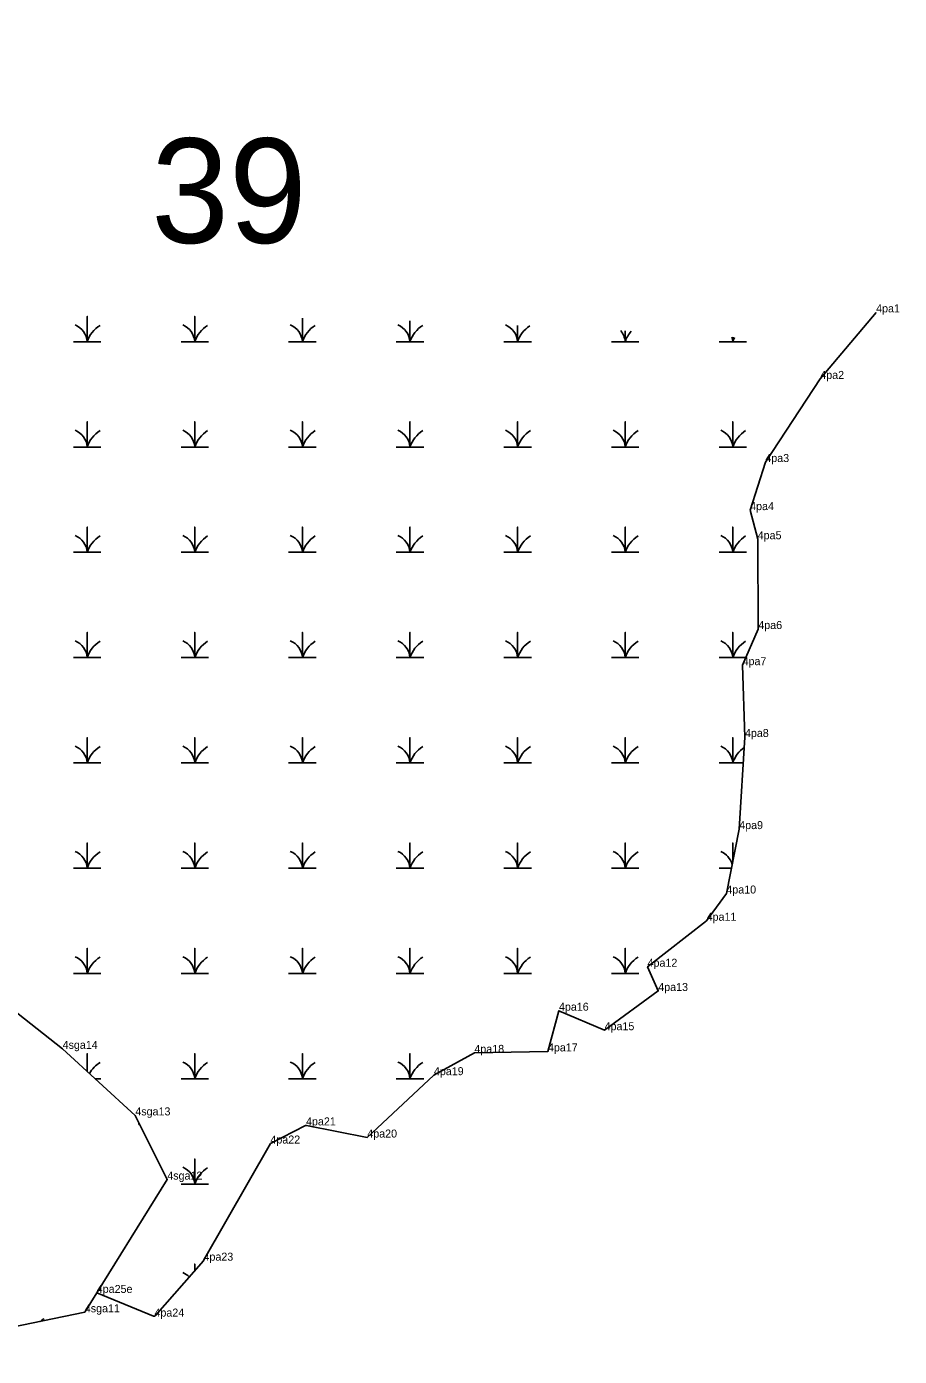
# Model space of a CAD drawing. Extents: x 2072529 to 2268796, y 436423 to 470397.
# Drawn here: x 2106026 to 2106571, y 456270 to 457101 of the extents above; entities that cross this region are included whole.
import ezdxf

# ---------------------------------------------------------------- set-up
doc = ezdxf.new("R2010")
doc.units = 0
for name, color, linetype in [('Default', 7, 'Continuous'), ('Exist Environmental Wetland Boundary', 7, 'Continuous'), ('Exist Environmental Wetland Boundary Cogo Comment', 7, 'Continuous'), ('Exist Environmental Wetland Boundary Cogo Point CELL', 7, 'Continuous'), ('Exist Hydro Jurisdictional Stream or Body of Water NEU Mitigable', 7, 'Continuous'), ('Exist Hydro Jurisdictional Stream or Body of Water NEU Mitigable Cogo Comment', 7, 'Continuous'), ('Exist Hydro Swamp or Marsh', 7, 'Continuous')]:
    doc.layers.add(name, color=color, linetype=linetype)

msp = doc.modelspace()

# ---------------------------------------------------------------- linework, layer by layer
at = {"layer": 'Exist Environmental Wetland Boundary'}
for p, q in [((2106200.26, 456413.85), (2106178.3, 456402.68)), ((2106238.84, 456406.41), (2106200.91, 456413.94)), ((2106136.51, 456329.56), (2106178.3, 456402.68)), ((2106106.29, 456295.08), (2106136.39, 456329.4)), ((2106069.76, 456309.31), (2106105.16, 456294.81))]:
    msp.add_line(p, q, dxfattribs=at)
msp.add_lwpolyline([(2106556.87, 456922.07), (2106521.97, 456880.48), (2106487.63, 456828.55), (2106478.13, 456798.5), (2106482.86, 456780.3), (2106483.24, 456724.18), (2106473.39, 456701.61), (2106474.88, 456656.72), (2106471.29, 456599.17), (2106463.27, 456558.92), (2106450.94, 456541.89), (2106414.01, 456513.16), (2106420.69, 456498.01), (2106387.16, 456473.5), (2106358.62, 456485.68), (2106351.75, 456460.24), (2106305.77, 456459.32), (2106280.47, 456445.4), (2106238.84, 456406.41)], dxfattribs=at)
for centre, start, end in [((2106200.71, 456412.96), 78.76667, 116.97733), ((2106135.64, 456330.05), 318.74401, 330.2504), ((2106105.54, 456295.73), 247.72673, 318.74401)]:
    msp.add_arc(centre, 1, start, end, dxfattribs=at)
at = {"layer": 'Exist Environmental Wetland Boundary Cogo Point CELL'}
for p, q in [((2106556.87, 456922.07), (2106556.87, 456922.07)), ((2106521.97, 456880.48), (2106521.97, 456880.48)), ((2106487.63, 456828.55), (2106487.63, 456828.55)), ((2106478.13, 456798.5), (2106478.13, 456798.5)), ((2106482.86, 456780.3), (2106482.86, 456780.3)), ((2106483.24, 456724.18), (2106483.24, 456724.18)), ((2106473.39, 456701.61), (2106473.39, 456701.61)), ((2106474.88, 456656.72), (2106474.88, 456656.72)), ((2106471.29, 456599.17), (2106471.29, 456599.17)), ((2106463.27, 456558.92), (2106463.27, 456558.92)), ((2106450.94, 456541.89), (2106450.94, 456541.89)), ((2106414.01, 456513.16), (2106414.01, 456513.16)), ((2106420.69, 456498.01), (2106420.69, 456498.01)), ((2106358.62, 456485.68), (2106358.62, 456485.68)), ((2106387.16, 456473.5), (2106387.16, 456473.5)), ((2106048.41, 456461.85), (2106048.41, 456461.85)), ((2106351.75, 456460.24), (2106351.75, 456460.24)), ((2106305.77, 456459.32), (2106305.77, 456459.32)), ((2106280.47, 456445.4), (2106280.47, 456445.4)), ((2106093.86, 456420.25), (2106093.86, 456420.25)), ((2106200.56, 456414.01), (2106200.56, 456414.01)), ((2106178.3, 456402.68), (2106178.3, 456402.68)), ((2106238.84, 456406.41), (2106238.84, 456406.41)), ((2106113.83, 456380.14), (2106113.83, 456380.14)), ((2106136.46, 456329.47), (2106136.46, 456329.47)), ((2106069.76, 456309.31), (2106069.76, 456309.31)), ((2106062.28, 456297.21), (2106062.28, 456297.21)), ((2106105.82, 456294.54), (2106105.82, 456294.54))]:
    msp.add_line(p, q, dxfattribs=at)
at = {"layer": 'Exist Hydro Jurisdictional Stream or Body of Water NEU Mitigable'}
for points in [[(2106062.28, 456297.21), (2106113.83, 456380.14), (2106093.86, 456420.25), (2106048.41, 456461.85), (2105995.55, 456503.26), (2105909.16, 456526.32), (2105784.25, 456557.63), (2105748.09, 456581.3), (2105716.56, 456602.28), (2105757.7, 456638.05), (2105836.12, 456712.15), (2105864.19, 456761.82), (2105841.65, 456853.31), (2105773.32, 456924), (2105694.17, 456969.03), (2105612.78, 457022.98), (2105589.2, 457047.83), (2105574.57, 457100.66)], [(2105939.94, 455897.77), (2105923.9, 455947.53), (2105903.24, 455973.88), (2105824.98, 455982.61), (2105812.94, 455993.51), (2105806.67, 456018.05), (2105837.8, 456111.54), (2105876.03, 456204.78), (2105897.03, 456239.95), (2105926.77, 456256), (2105976.18, 456279.56), (2106062.28, 456297.21)]]:
    msp.add_lwpolyline(points, dxfattribs=at)
at = {"layer": 'Exist Hydro Swamp or Marsh'}
for points in [[(2106055.17, 456903.74), (2106063.77, 456903.74), (2106063.77, 456919.52), (2106063.77, 456903.74), (2106072.38, 456903.74)], [(2106122.42, 456903.74), (2106131.02, 456903.74), (2106131.02, 456919.52), (2106131.02, 456903.74), (2106139.63, 456903.74)], [(2106189.67, 456903.74), (2106198.27, 456903.74), (2106198.27, 456918.5)], [(2106198.27, 456918.5), (2106198.27, 456903.74), (2106206.88, 456903.74)], [(2106256.92, 456903.74), (2106265.52, 456903.74), (2106265.52, 456916.71)], [(2106265.52, 456916.71), (2106265.52, 456903.74), (2106274.13, 456903.74)], [(2106324.17, 456903.74), (2106332.77, 456903.74), (2106332.77, 456913.97)], [(2106332.77, 456913.97), (2106332.77, 456903.74), (2106341.38, 456903.74)], [(2106391.42, 456903.74), (2106400.02, 456903.74), (2106400.02, 456910.55)], [(2106400.02, 456910.55), (2106400.02, 456903.74), (2106408.63, 456903.74)], [(2106458.67, 456903.74), (2106467.27, 456903.74), (2106467.27, 456906.51)], [(2106467.27, 456906.51), (2106467.27, 456903.74), (2106475.88, 456903.74)], [(2106055.17, 456837.94), (2106063.77, 456837.94), (2106063.77, 456853.72), (2106063.77, 456837.94), (2106072.38, 456837.94)], [(2106122.42, 456837.94), (2106131.02, 456837.94), (2106131.02, 456853.72), (2106131.02, 456837.94), (2106139.63, 456837.94)], [(2106189.67, 456837.94), (2106198.27, 456837.94), (2106198.27, 456853.72), (2106198.27, 456837.94), (2106206.88, 456837.94)], [(2106256.92, 456837.94), (2106265.52, 456837.94), (2106265.52, 456853.72), (2106265.52, 456837.94), (2106274.13, 456837.94)], [(2106324.17, 456837.94), (2106332.77, 456837.94), (2106332.77, 456853.72), (2106332.77, 456837.94), (2106341.38, 456837.94)], [(2106391.42, 456837.94), (2106400.02, 456837.94), (2106400.02, 456853.72), (2106400.02, 456837.94), (2106408.63, 456837.94)], [(2106458.67, 456837.94), (2106467.27, 456837.94), (2106467.27, 456853.72), (2106467.27, 456837.94), (2106475.88, 456837.94)], [(2106055.17, 456772.14), (2106063.77, 456772.14), (2106063.77, 456787.92), (2106063.77, 456772.14), (2106072.38, 456772.14)], [(2106122.42, 456772.14), (2106131.02, 456772.14), (2106131.02, 456787.92), (2106131.02, 456772.14), (2106139.63, 456772.14)], [(2106189.67, 456772.14), (2106198.27, 456772.14), (2106198.27, 456787.92), (2106198.27, 456772.14), (2106206.88, 456772.14)], [(2106256.92, 456772.14), (2106265.52, 456772.14), (2106265.52, 456787.92), (2106265.52, 456772.14), (2106274.13, 456772.14)], [(2106324.17, 456772.14), (2106332.77, 456772.14), (2106332.77, 456787.92), (2106332.77, 456772.14), (2106341.38, 456772.14)], [(2106391.42, 456772.14), (2106400.02, 456772.14), (2106400.02, 456787.92), (2106400.02, 456772.14), (2106408.63, 456772.14)], [(2106458.67, 456772.14), (2106467.27, 456772.14), (2106467.27, 456787.92), (2106467.27, 456772.14), (2106475.88, 456772.14)], [(2106055.17, 456706.34), (2106063.77, 456706.34), (2106063.77, 456722.12), (2106063.77, 456706.34), (2106072.38, 456706.34)], [(2106122.42, 456706.34), (2106131.02, 456706.34), (2106131.02, 456722.12), (2106131.02, 456706.34), (2106139.63, 456706.34)], [(2106189.67, 456706.34), (2106198.27, 456706.34), (2106198.27, 456722.12), (2106198.27, 456706.34), (2106206.88, 456706.34)], [(2106256.92, 456706.34), (2106265.52, 456706.34), (2106265.52, 456722.12), (2106265.52, 456706.34), (2106274.13, 456706.34)], [(2106324.17, 456706.34), (2106332.77, 456706.34), (2106332.77, 456722.12), (2106332.77, 456706.34), (2106341.38, 456706.34)], [(2106391.42, 456706.34), (2106400.02, 456706.34), (2106400.02, 456722.12), (2106400.02, 456706.34), (2106408.63, 456706.34)], [(2106458.67, 456706.34), (2106467.27, 456706.34), (2106467.27, 456722.12), (2106467.27, 456706.34), (2106475.46, 456706.34)], [(2106055.17, 456640.54), (2106063.77, 456640.54), (2106063.77, 456656.32), (2106063.77, 456640.54), (2106072.38, 456640.54)], [(2106122.42, 456640.54), (2106131.02, 456640.54), (2106131.02, 456656.32), (2106131.02, 456640.54), (2106139.63, 456640.54)], [(2106189.67, 456640.54), (2106198.27, 456640.54), (2106198.27, 456656.32), (2106198.27, 456640.54), (2106206.88, 456640.54)], [(2106256.92, 456640.54), (2106265.52, 456640.54), (2106265.52, 456656.32), (2106265.52, 456640.54), (2106274.13, 456640.54)], [(2106324.17, 456640.54), (2106332.77, 456640.54), (2106332.77, 456656.32), (2106332.77, 456640.54), (2106341.38, 456640.54)], [(2106391.42, 456640.54), (2106400.02, 456640.54), (2106400.02, 456656.32), (2106400.02, 456640.54), (2106408.63, 456640.54)], [(2106458.67, 456640.54), (2106467.27, 456640.54), (2106467.27, 456656.32), (2106467.27, 456640.54), (2106473.87, 456640.54)], [(2106055.17, 456574.74), (2106063.77, 456574.74), (2106063.77, 456590.52), (2106063.77, 456574.74), (2106072.38, 456574.74)], [(2106122.42, 456574.74), (2106131.02, 456574.74), (2106131.02, 456590.52), (2106131.02, 456574.74), (2106139.63, 456574.74)], [(2106189.67, 456574.74), (2106198.27, 456574.74), (2106198.27, 456590.52), (2106198.27, 456574.74), (2106206.88, 456574.74)], [(2106256.92, 456574.74), (2106265.52, 456574.74), (2106265.52, 456590.52), (2106265.52, 456574.74), (2106274.13, 456574.74)], [(2106324.17, 456574.74), (2106332.77, 456574.74), (2106332.77, 456590.52), (2106332.77, 456574.74), (2106341.38, 456574.74)], [(2106391.42, 456574.74), (2106400.02, 456574.74), (2106400.02, 456590.52), (2106400.02, 456574.74), (2106408.63, 456574.74)], [(2106467.27, 456579.02), (2106467.27, 456590.52), (2106467.27, 456579.02)], [(2106458.67, 456574.74), (2106466.42, 456574.74)], [(2106055.17, 456508.94), (2106063.77, 456508.94), (2106063.77, 456524.72), (2106063.77, 456508.94), (2106072.38, 456508.94)], [(2106122.42, 456508.94), (2106131.02, 456508.94), (2106131.02, 456524.72), (2106131.02, 456508.94), (2106139.63, 456508.94)], [(2106189.67, 456508.94), (2106198.27, 456508.94), (2106198.27, 456524.72), (2106198.27, 456508.94), (2106206.88, 456508.94)], [(2106256.92, 456508.94), (2106265.52, 456508.94), (2106265.52, 456524.72), (2106265.52, 456508.94), (2106274.13, 456508.94)], [(2106324.17, 456508.94), (2106332.77, 456508.94), (2106332.77, 456524.72), (2106332.77, 456508.94), (2106341.38, 456508.94)], [(2106391.42, 456508.94), (2106400.02, 456508.94), (2106400.02, 456524.72), (2106400.02, 456508.94), (2106408.63, 456508.94)], [(2106063.77, 456447.79), (2106063.77, 456458.92), (2106063.77, 456447.79)], [(2106122.42, 456443.14), (2106131.02, 456443.14), (2106131.02, 456458.92), (2106131.02, 456443.14), (2106139.63, 456443.14)], [(2106189.67, 456443.14), (2106198.27, 456443.14), (2106198.27, 456458.92), (2106198.27, 456443.14), (2106206.88, 456443.14)], [(2106256.92, 456443.14), (2106265.52, 456443.14), (2106265.52, 456458.92), (2106265.52, 456443.14), (2106274.13, 456443.14)], [(2106068.85, 456443.14), (2106072.38, 456443.14)], [(2106096.11, 456415.73), (2106096.11, 456414.61), (2106096.67, 456414.61)], [(2106122.42, 456377.34), (2106131.02, 456377.34), (2106131.02, 456393.12), (2106131.02, 456377.34), (2106139.63, 456377.34)], [(2106131.02, 456323.27), (2106131.02, 456327.32), (2106131.02, 456323.27)], [(2106071.19, 456311.54), (2106072.38, 456311.54)]]:
    msp.add_lwpolyline(points, dxfattribs=at)
for centre, radius, start, end in [((2106051.51, 456902.86), 12.3, 4.14034, 67.53497), ((2106082.02, 456897.68), 19.22, 122.12745, 161.62219), ((2106118.76, 456902.86), 12.3, 4.14034, 67.53497), ((2106149.27, 456897.68), 19.22, 122.12745, 161.62219), ((2106186.01, 456902.86), 12.3, 4.14034, 67.53497), ((2106216.52, 456897.68), 19.22, 122.12745, 161.62219), ((2106253.26, 456902.86), 12.3, 4.14034, 67.53497), ((2106283.77, 456897.68), 19.22, 122.12745, 161.62219), ((2106320.51, 456902.86), 12.3, 4.14034, 67.53497), ((2106351.02, 456897.68), 19.22, 123.76796, 161.62219), ((2106387.76, 456902.86), 12.3, 4.14034, 39.67445), ((2106418.27, 456897.68), 19.22, 138.81403, 161.62219), ((2106455.01, 456902.86), 12.3, 4.14034, 17.45152), ((2106485.52, 456897.68), 19.22, 152.9432, 161.62219), ((2106051.51, 456837.06), 12.3, 4.14034, 67.53497), ((2106082.02, 456831.88), 19.22, 122.12745, 161.62219), ((2106118.76, 456837.06), 12.3, 4.14034, 67.53497), ((2106149.27, 456831.88), 19.22, 122.12745, 161.62219), ((2106186.01, 456837.06), 12.3, 4.14034, 67.53497), ((2106216.52, 456831.88), 19.22, 122.12745, 161.62219), ((2106253.26, 456837.06), 12.3, 4.14034, 67.53497), ((2106283.77, 456831.88), 19.22, 122.12745, 161.62219), ((2106320.51, 456837.06), 12.3, 4.14034, 67.53497), ((2106351.02, 456831.88), 19.22, 122.12745, 161.62219), ((2106387.76, 456837.06), 12.3, 4.14034, 67.53497), ((2106418.27, 456831.88), 19.22, 122.12745, 161.62219), ((2106455.01, 456837.06), 12.3, 4.14034, 67.53497), ((2106485.52, 456831.88), 19.22, 122.12745, 161.62219), ((2106051.51, 456771.26), 12.3, 4.14034, 67.53497), ((2106082.02, 456766.08), 19.22, 122.12745, 161.62219), ((2106118.76, 456771.26), 12.3, 4.14034, 67.53497), ((2106149.27, 456766.08), 19.22, 122.12745, 161.62219), ((2106186.01, 456771.26), 12.3, 4.14034, 67.53497), ((2106216.52, 456766.08), 19.22, 122.12745, 161.62219), ((2106253.26, 456771.26), 12.3, 4.14034, 67.53497), ((2106283.77, 456766.08), 19.22, 122.12745, 161.62219), ((2106320.51, 456771.26), 12.3, 4.14034, 67.53497), ((2106351.02, 456766.08), 19.22, 122.12745, 161.62219), ((2106387.76, 456771.26), 12.3, 4.14034, 67.53497), ((2106418.27, 456766.08), 19.22, 122.12745, 161.62219), ((2106455.01, 456771.26), 12.3, 4.14034, 67.53497), ((2106485.52, 456766.08), 19.22, 122.12745, 161.62219), ((2106051.51, 456705.46), 12.3, 4.14034, 67.53497), ((2106082.02, 456700.28), 19.22, 122.12745, 161.62219), ((2106118.76, 456705.46), 12.3, 4.14034, 67.53497), ((2106149.27, 456700.28), 19.22, 122.12745, 161.62219), ((2106186.01, 456705.46), 12.3, 4.14034, 67.53497), ((2106216.52, 456700.28), 19.22, 122.12745, 161.62219), ((2106253.26, 456705.46), 12.3, 4.14034, 67.53497), ((2106283.77, 456700.28), 19.22, 122.12745, 161.62219), ((2106320.51, 456705.46), 12.3, 4.14034, 67.53497), ((2106351.02, 456700.28), 19.22, 122.12745, 161.62219), ((2106387.76, 456705.46), 12.3, 4.14034, 67.53497), ((2106418.27, 456700.28), 19.22, 122.12745, 161.62219), ((2106455.01, 456705.46), 12.3, 4.14034, 67.53497), ((2106485.52, 456700.28), 19.22, 122.12745, 161.62219), ((2106051.51, 456639.66), 12.3, 4.14034, 67.53497), ((2106082.02, 456634.48), 19.22, 122.12745, 161.62219), ((2106118.76, 456639.66), 12.3, 4.14034, 67.53497), ((2106149.27, 456634.48), 19.22, 122.12745, 161.62219), ((2106186.01, 456639.66), 12.3, 4.14034, 67.53497), ((2106216.52, 456634.48), 19.22, 122.12745, 161.62219), ((2106253.26, 456639.66), 12.3, 4.14034, 67.53497), ((2106283.77, 456634.48), 19.22, 122.12745, 161.62219), ((2106320.51, 456639.66), 12.3, 4.14034, 67.53497), ((2106351.02, 456634.48), 19.22, 122.12745, 161.62219), ((2106387.76, 456639.66), 12.3, 4.14034, 67.53497), ((2106418.27, 456634.48), 19.22, 122.12745, 161.62219), ((2106455.01, 456639.66), 12.3, 4.14034, 67.53497), ((2106485.52, 456634.48), 19.22, 125.05185, 161.62219), ((2106051.51, 456573.86), 12.3, 4.14034, 67.53497), ((2106082.02, 456568.68), 19.22, 122.12745, 161.62219), ((2106118.76, 456573.86), 12.3, 4.14034, 67.53497), ((2106149.27, 456568.68), 19.22, 122.12745, 161.62219), ((2106186.01, 456573.86), 12.3, 4.14034, 67.53497), ((2106216.52, 456568.68), 19.22, 122.12745, 161.62219), ((2106253.26, 456573.86), 12.3, 4.14034, 67.53497), ((2106283.77, 456568.68), 19.22, 122.12745, 161.62219), ((2106320.51, 456573.86), 12.3, 4.14034, 67.53497), ((2106351.02, 456568.68), 19.22, 122.12745, 161.62219), ((2106387.76, 456573.86), 12.3, 4.14034, 67.53497), ((2106418.27, 456568.68), 19.22, 122.12745, 161.62219), ((2106455.01, 456573.86), 12.3, 15.0833, 67.53497), ((2106051.51, 456508.06), 12.3, 4.14034, 67.53497), ((2106082.02, 456502.88), 19.22, 122.12745, 161.62219), ((2106118.76, 456508.06), 12.3, 4.14034, 67.53497), ((2106149.27, 456502.88), 19.22, 122.12745, 161.62219), ((2106186.01, 456508.06), 12.3, 4.14034, 67.53497), ((2106216.52, 456502.88), 19.22, 122.12745, 161.62219), ((2106253.26, 456508.06), 12.3, 4.14034, 67.53497), ((2106283.77, 456502.88), 19.22, 122.12745, 161.62219), ((2106320.51, 456508.06), 12.3, 4.14034, 67.53497), ((2106351.02, 456502.88), 19.22, 122.12745, 161.62219), ((2106387.76, 456508.06), 12.3, 4.14034, 67.53497), ((2106418.27, 456502.88), 19.22, 122.12745, 161.62219), ((2106082.02, 456437.08), 19.22, 122.12745, 150.8213), ((2106118.76, 456442.26), 12.3, 4.14034, 67.53497), ((2106149.27, 456437.08), 19.22, 122.12745, 161.62219), ((2106186.01, 456442.26), 12.3, 4.14034, 67.53497), ((2106216.52, 456437.08), 19.22, 122.12745, 161.62219), ((2106253.26, 456442.26), 12.3, 4.14034, 67.53497), ((2106283.77, 456437.08), 19.22, 122.12745, 161.62219), ((2106083.85, 456413.72), 12.3, 67.20334, 67.53497), ((2106083.85, 456413.72), 12.3, 4.14034, 11.4354), ((2106114.36, 456408.55), 19.22, 159.54119, 161.62219), ((2106118.76, 456376.46), 12.3, 4.14034, 67.53497), ((2106149.27, 456371.28), 19.22, 122.12745, 161.62219), ((2106118.76, 456310.66), 12.3, 44.54733, 67.53497), ((2106047.11, 456276.95), 19.22, 122.12745, 130.64043)]:
    msp.add_arc(centre, radius, start, end, dxfattribs=at)

# ---------------------------------------------------------------- texts
at = {"layer": 'Default'}
msp.add_text('39', height=65.34, dxfattribs=at).set_placement((2106103.78, 456965.47))
at = {"layer": 'Exist Environmental Wetland Boundary Cogo Comment'}
for s, p in [('4pa1', (2106556.87, 456922.07)), ('4pa2', (2106521.97, 456880.48)), ('4pa3', (2106487.63, 456828.55)), ('4pa4', (2106478.13, 456798.5)), ('4pa5', (2106482.86, 456780.3)), ('4pa6', (2106483.24, 456724.18)), ('4pa7', (2106473.39, 456701.61)), ('4pa8', (2106474.88, 456656.72)), ('4pa9', (2106471.29, 456599.17)), ('4pa10', (2106463.27, 456558.92)), ('4pa11', (2106450.94, 456541.89)), ('4pa12', (2106414.01, 456513.16)), ('4pa13', (2106420.69, 456498.01)), ('4pa16', (2106358.62, 456485.68)), ('4pa15', (2106387.16, 456473.5)), ('4pa18', (2106305.77, 456459.32)), ('4pa17', (2106351.75, 456460.24)), ('4pa19', (2106280.47, 456445.4)), ('4pa21', (2106200.56, 456414.01)), ('4pa20', (2106238.84, 456406.41)), ('4pa22', (2106178.3, 456402.68)), ('4pa23', (2106136.46, 456329.47)), ('4pa24', (2106105.82, 456294.54))]:
    msp.add_text(s, height=5, dxfattribs=at).set_placement(p)
at = {"layer": 'Exist Hydro Jurisdictional Stream or Body of Water NEU Mitigable Cogo Comment'}
for s, p in [('4sga14', (2106048.41, 456461.85)), ('4sga13', (2106093.86, 456420.25)), ('4sga12', (2106113.83, 456380.14)), ('4pa25e', (2106069.76, 456309.31)), ('4sga11', (2106062.28, 456297.21))]:
    msp.add_text(s, height=5, dxfattribs=at).set_placement(p)

doc.saveas('drawing.dxf')
